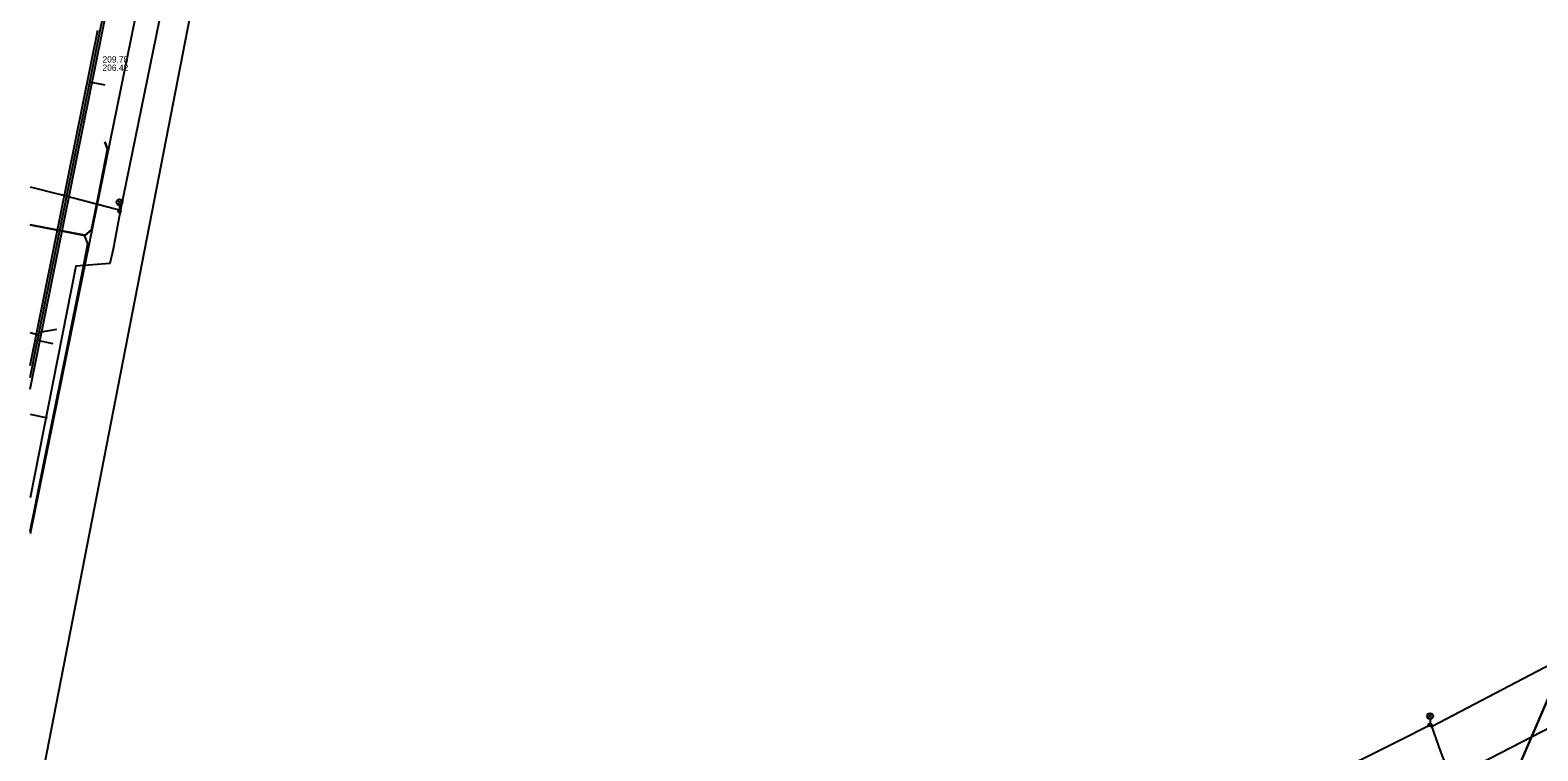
# Model space of a CAD drawing. Extents: x -595540 to -593988, y -1160850 to -1159202.
# Drawn here: x -595539.6 to -595348.5, y -1159735.4 to -1159644.1 of the extents above; entities that cross this region are included whole.
import ezdxf

# ---------------------------------------------------------------- set-up
doc = ezdxf.new("R2010")
doc.units = 0
for name, color, linetype in [('BKOM_kabel koordinační_optický', 7, 'Continuous'), ('BKOM_kabel SSZ', 7, 'Continuous'), ('BVK-JEDNOTNA_popisy', 7, 'Continuous'), ('BVK-JEDNOTNA_trasa sítě', 7, 'Continuous'), ('BVK-JEDNOTNA_trasa sítě obvodem', 7, 'Continuous'), ('BVK-VODOVOD_trasa sítě', 7, 'Continuous'), ('DESTOVA_trasa neprovozované sítě', 7, 'Continuous'), ('DPMB_trolejové vedení-nosné lano', 7, 'Continuous'), ('EON-SDEL_kabel', 7, 'Continuous'), ('INNOGY-STL_trasa sítě', 7, 'Continuous'), ('JEDNOTNA_trasa neprovozované sítě', 7, 'Continuous'), ('QUANTCOM_kabel', 7, 'Continuous'), ('TSB_kabel VO', 7, 'Continuous'), ('TSB_lampy VO', 7, 'Continuous')]:
    doc.layers.add(name, color=color, linetype=linetype)

msp = doc.modelspace()

# ---------------------------------------------------------------- linework, layer by layer
at = {"layer": 'BKOM_kabel koordinační_optický'}
for points in [[(-595539.58, -1159668.727), (-595532.66, -1159670.07), (-595531.8, -1159669.36), (-595530.88, -1159664.79), (-595529.78, -1159659.15), (-595530.13, -1159658.2)], [(-595532.95, -1159674.64), (-595532.25, -1159671.16), (-595532.67, -1159670.04), (-595539.58, -1159668.713)], [(-595539.58, -1159707.565), (-595538.92, -1159704.22), (-595537.75, -1159698.54), (-595535.03, -1159684.96), (-595532.95, -1159674.64)]]:
    msp.add_lwpolyline(points, dxfattribs=at)
at = {"layer": 'BKOM_kabel SSZ'}
for points in [[(-595530.13, -1159658.2), (-595529.78, -1159659.15), (-595530.88, -1159664.79), (-595531.8, -1159669.36), (-595532.66, -1159670.07)], [(-595539.58, -1159668.727), (-595532.66, -1159670.07)]]:
    msp.add_lwpolyline(points, dxfattribs=at)
at = {"layer": 'BVK-JEDNOTNA_popisy'}
msp.add_line((-595530.412, -1159648.286), (-595530.412, -1159648.286), dxfattribs=at)
at = {"layer": 'BVK-JEDNOTNA_trasa sítě'}
for points in [[(-595530.72, -1159644.11), (-595525.472, -1159618.502), (-595525.464, -1159618.463), (-595524.542, -1159613.967), (-595519.785, -1159590.759), (-595519.47, -1159589.22)], [(-595539.58, -1159688.069), (-595538.64, -1159683.407), (-595538.494, -1159682.681), (-595538.431, -1159682.368), (-595532.035, -1159650.636), (-595530.72, -1159644.11)]]:
    msp.add_lwpolyline(points, dxfattribs=at)
at = {"layer": 'BVK-JEDNOTNA_trasa sítě obvodem'}
for p, q in [((-595530.426, -1159644.17), (-595519.176, -1159589.28)), ((-595539.58, -1159686.551), (-595531.014, -1159644.051)), ((-595539.316, -1159688.279), (-595530.426, -1159644.169)), ((-595539.58, -1159689.561), (-595539.316, -1159688.281))]:
    msp.add_line(p, q, dxfattribs=at)
at = {"layer": 'BVK-VODOVOD_trasa sítě'}
msp.add_lwpolyline([(-595539.58, -1159746.587), (-595518.703, -1159639.223), (-595517.335, -1159632.129), (-595517.214, -1159631.55), (-595517.17, -1159631.33)], dxfattribs=at)
at = {"layer": 'DESTOVA_trasa neprovozované sítě'}
for p, q in [((-595539.58, -1159682.371), (-595538.494, -1159682.681)), ((-595536.22, -1159682), (-595538.431, -1159682.368)), ((-595341.52, -1159729.68), (-595392.79, -1159756.1))]:
    msp.add_line(p, q, dxfattribs=at)
at = {"layer": 'DPMB_trolejové vedení-nosné lano'}
for points in [[(-595539.58, -1159663.933), (-595536.252, -1159664.776), (-595535.709, -1159664.896), (-595528.122, -1159666.884)], [(-595539.58, -1159692.736), (-595537.441, -1159693.187)], [(-595361.942, -1159732.265), (-595360.837, -1159735.396), (-595360.559, -1159736.183), (-595358.175, -1159742.035), (-595357.796, -1159742.874), (-595355.678, -1159748.152)]]:
    msp.add_lwpolyline(points, dxfattribs=at)
at = {"layer": 'EON-SDEL_kabel'}
msp.add_lwpolyline([(-595355.12, -1159747.201), (-595354.82, -1159746.741), (-595354.69, -1159746.241), (-595342.05, -1159716.881), (-595341.4, -1159715.731), (-595338.69, -1159709.741), (-595336.18, -1159704.231), (-595333.4, -1159696.141), (-595330.27, -1159684.461), (-595325.95, -1159671.431), (-595322.47, -1159661.151), (-595318.52, -1159648.491), (-595314.87, -1159636.541)], dxfattribs=at)
at = {"layer": 'INNOGY-STL_trasa sítě'}
msp.add_lwpolyline([(-595539.58, -1159619.856), (-595523.38, -1159623.18), (-595522.37, -1159623.39), (-595523.26, -1159627.73), (-595533.88, -1159679.8), (-595539.58, -1159707.901)], dxfattribs=at)
at = {"layer": 'JEDNOTNA_trasa neprovozované sítě'}
for p, q in [((-595530.074, -1159651.031), (-595532.035, -1159650.636)), ((-595536.679, -1159683.802), (-595538.64, -1159683.407))]:
    msp.add_line(p, q, dxfattribs=at)
at = {"layer": 'QUANTCOM_kabel'}
msp.add_lwpolyline([(-595342.05, -1159716.88), (-595354.69, -1159746.24)], dxfattribs=at)
at = {"layer": 'TSB_kabel VO'}
for points in [[(-595522.17, -1159637), (-595522.027, -1159637.036), (-595528.189, -1159667.04), (-595529.06, -1159671.8), (-595529.46, -1159673.64), (-595533.8, -1159673.96), (-595539.58, -1159703.325)], [(-595317.71, -1159704.04), (-595318.58, -1159702.62), (-595318.25, -1159700.33), (-595327.93, -1159698.52), (-595331.7, -1159706.39), (-595337.11, -1159714.75), (-595341.53, -1159720.32), (-595346.78, -1159724.42), (-595361.846, -1159732.326), (-595362.096, -1159732.148)], [(-595362.096, -1159732.148), (-595366.131, -1159734.179), (-595370.277, -1159736.265), (-595379.624, -1159740.778), (-595388.54, -1159745.16), (-595393.57, -1159747.626), (-595397.504, -1159749.73), (-595399.832, -1159751.094), (-595404.99, -1159754), (-595413.589, -1159758.727), (-595422.448, -1159763.067), (-595428.194, -1159766.23), (-595432.191, -1159768.11), (-595434.098, -1159769.391), (-595435.285, -1159770.633), (-595444.095, -1159775.602), (-595454.522, -1159781.589), (-595456.754, -1159782.686), (-595457.028, -1159783.434)]]:
    msp.add_lwpolyline(points, dxfattribs=at)
at = {"layer": 'TSB_lampy VO'}
for p, q in [((-595528.517, -1159666.138), (-595527.987, -1159665.608)), ((-595528.517, -1159665.608), (-595527.987, -1159666.138)), ((-595528.517, -1159666.138), (-595527.987, -1159665.608)), ((-595528.517, -1159665.608), (-595527.987, -1159666.138)), ((-595528.252, -1159666.248), (-595528.252, -1159666.998)), ((-595528.252, -1159666.248), (-595528.252, -1159666.998)), ((-595362.393, -1159731.272), (-595361.863, -1159730.742)), ((-595362.393, -1159730.742), (-595361.863, -1159731.272)), ((-595362.393, -1159731.272), (-595361.863, -1159730.742)), ((-595362.393, -1159730.742), (-595361.863, -1159731.272)), ((-595362.128, -1159731.382), (-595362.128, -1159732.132)), ((-595362.128, -1159731.382), (-595362.128, -1159732.132))]:
    msp.add_line(p, q, dxfattribs=at)
for centre, radius in [((-595528.252, -1159665.873), 0.375), ((-595528.252, -1159665.873), 0.375), ((-595528.252, -1159666.998), 0.2), ((-595528.252, -1159666.998), 0.2), ((-595528.252, -1159666.998), 0.145), ((-595528.252, -1159666.998), 0.145), ((-595528.252, -1159666.998), 0.0876), ((-595528.252, -1159666.998), 0.0876), ((-595362.128, -1159731.007), 0.375), ((-595362.128, -1159731.007), 0.375), ((-595362.128, -1159732.132), 0.2), ((-595362.128, -1159732.132), 0.2), ((-595362.128, -1159732.132), 0.145), ((-595362.128, -1159732.132), 0.145), ((-595362.128, -1159732.132), 0.0876), ((-595362.128, -1159732.132), 0.0876)]:
    msp.add_circle(centre, radius, dxfattribs=at)

# ---------------------------------------------------------------- texts
at = {"layer": 'BVK-JEDNOTNA_popisy'}
for s, p in [('209.78', (-595530.412, -1159648.161)), ('206.42', (-595530.412, -1159649.211))]:
    msp.add_text(s, height=0.8, dxfattribs=at).set_placement(p)

doc.saveas('drawing.dxf')
